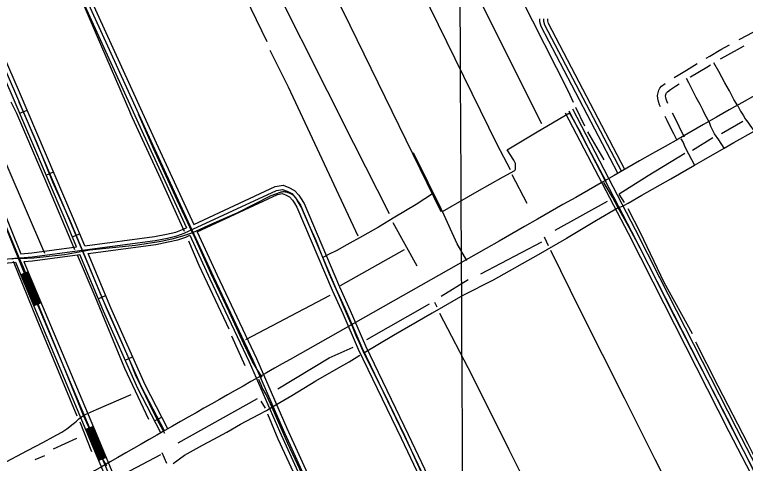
# Model space of a CAD drawing. Extents: x 3445503 to 3483459, y 540493 to 566012.
# Drawn here: x 3468999 to 3471721, y 562026 to 563698 of the extents above; entities that cross this region are included whole.
import ezdxf

# ---------------------------------------------------------------- set-up
doc = ezdxf.new("R2010")
doc.units = 0
for name, color, linetype in [('V-DTCH-CNTR', 7, 'Continuous'), ('V-GRID-MAJR', 7, 'Continuous'), ('V-ROAD-CNTR', 7, 'Continuous'), ('V-TOPO-SHOR', 7, 'Continuous')]:
    doc.layers.add(name, color=color, linetype=linetype)

msp = doc.modelspace()

# ---------------------------------------------------------------- linework, layer by layer
at = {"layer": 'V-DTCH-CNTR'}
for points in [[(3471247.2770000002, 562978.256), (3471265.126, 562985.448), (3471284.608, 562995.873), (3471334.954, 563025.569), (3471443.752, 563086.536), (3471530.716, 563136.953), (3471565.555, 563157.151), (3471641.546, 563200.683), (3471677.605, 563221.339), (3471754.004, 563264.132), (3471780.72, 563279.099), (3471864.358, 563328.052), (3471905.1380000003, 563351.655), (3471978.038, 563393.852), (3472038.147, 563432.402), (3472022.093, 563459.2000000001), (3472010.079, 563484.36), (3471997.257, 563509.5210000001), (3471989.153, 563525.723)], [(3469342.588, 562016.824), (3469323.318, 562047.688), (3469312.091, 562068.794), (3469295.302, 562109.359), (3469280.1240000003, 562149.105), (3469255.943, 562204.196), (3469199.988, 562342.919), (3469093.646, 562600.908), (3469032.107, 562755.851), (3469017.71, 562789.371), (3469004.9080000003, 562818.579), (3468946.536, 562959.7440000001), (3468868.157, 563145.539), (3468773.791, 563371.083)], [(3469014.24, 563373.082), (3469083.055, 563216.481), (3469140.612, 563074.512), (3469205.434, 562928.457), (3469252.568, 562815.127), (3469323.736, 562643.942), (3469364.549, 562551.442), (3469429.362, 562403.767), (3469448.548, 562356.715), (3469486.188, 562277.182), (3469513.42, 562220.373), (3469531.051, 562185.471), (3469557.0870000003, 562138.551)], [(3471692.703, 563357.81), (3471703.1210000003, 563337.5160000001), (3471712.761, 563322.895), (3471719.98, 563309.905), (3471729.628, 563296.902), (3471737.665, 563285.528), (3471754.004, 563264.132)], [(3469921.167, 562346.667), (3469901.887, 562375.91), (3469884.237, 562406.7660000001), (3469852.188, 562471.6950000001), (3469798.561, 562590.975), (3469729.681, 562734.6240000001), (3469667.2490000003, 562873.38), (3469661.882, 562884.818), (3469604.789, 563006.469), (3469516.73, 563198.789), (3469460.721, 563326.987)], [(3470592.2430000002, 562964.1680000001), (3470721.349, 563038.791), (3470818.776, 563093.339), (3470861.807, 563117.403), (3470864.2600000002, 563122.2490000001), (3470865.1, 563127.911), (3470865.1410000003, 563136.007), (3470864.365, 563142.487), (3470858.7660000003, 563155.469), (3470833.059, 563194.461), (3470945.1240000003, 563261.076), (3471065.231, 563332.15)], [(3471202.438, 563076.5480000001), (3471179.984, 563117.952), (3471136.693, 563200.751), (3471101.421, 563268.126), (3471065.231, 563332.15)], [(3471641.546, 563200.683), (3471621.461, 563230.742), (3471606.197, 563253.487), (3471592.576, 563281.083), (3471586.678, 563296.419)], [(3471479.977, 563234.635), (3471488.6550000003, 563221.2390000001), (3471495.857, 563205.01), (3471509.487, 563179.034), (3471530.716, 563136.953)], [(3470683.84, 562781.664), (3470647.731, 562844.188), (3470592.2430000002, 562964.1680000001), (3470587.682, 562974.027), (3470559.2600000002, 563032.094), (3470539.615, 563072.23), (3470484.326, 563182.616)], [(3472405.645, 560712.613), (3472331.7830000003, 560860.8470000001), (3472319.907, 560884.684), (3472240.617, 561051.053), (3472142.833, 561241.806), (3472057.839, 561400.917), (3471992.6, 561529.429), (3471977.483, 561559.205), (3471870.273, 561764.5700000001), (3471773.304, 561956.128), (3471654.704, 562192.324), (3471542.4760000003, 562408.246), (3471438.276, 562610.365), (3471331.702, 562823.831), (3471288.403, 562905.009), (3471257.917, 562958.5970000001), (3471247.2770000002, 562978.256), (3471225.839, 563017.862), (3471205.772, 563051.156), (3471193.935, 563071.704)], [(3470051.491, 563006.09), (3470049.8340000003, 563009.109), (3470047.9990000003, 563012.0210000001), (3470045.99, 563014.819), (3470043.815, 563017.487), (3470041.482, 563020.0210000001), (3470039, 563022.409), (3470036.379, 563024.639), (3470033.626, 563026.71), (3470030.755, 563028.608), (3470027.773, 563030.33), (3470024.693, 563031.868), (3470021.525, 563033.218), (3470018.279, 563034.371), (3470014.971, 563035.327), (3470011.61, 563036.081), (3470008.211, 563036.63), (3470004.784, 563036.9720000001), (3470001.344, 563037.107), (3469997.901, 563037.031), (3469994.469, 563036.7490000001), (3469991.061, 563036.259), (3469987.688, 563035.563), (3469953.619, 563022.786), (3469826.188, 562958.677), (3469732.875, 562917.062), (3469661.882, 562884.818), (3469623.7660000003, 562872.061), (3469584.85, 562860.928), (3469545.1410000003, 562853.035), (3469449.537, 562838.1460000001), (3469277.8140000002, 562819.601), (3469252.568, 562815.127), (3469184.63, 562803.082), (3469071.224, 562789.903), (3469046.1240000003, 562789.223), (3469026.694, 562789.324), (3469017.71, 562789.371), (3469009.694, 562789.412), (3468999.9760000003, 562788.652), (3468989.4390000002, 562786.276)], [(3470559.2600000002, 563032.094), (3470495.09, 562990.327), (3470414.7, 562942.977), (3470353.79, 562906.052), (3470295.33, 562872.352), (3470236.063, 562839.465), (3470199.529, 562819.4130000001), (3470167.877, 562804.194), (3470146.9560000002, 562793.184)], [(3470256.322, 562537.108), (3470231.518, 562593.906), (3470206.727, 562653.132), (3470172.3170000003, 562731.025), (3470146.9560000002, 562793.184), (3470120.353, 562858.395), (3470094.7430000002, 562916.007), (3470074.744, 562962.255), (3470065.938, 562981.727), (3470051.491, 563006.09)], [(3471247.2770000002, 562978.256), (3471166.8850000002, 562930.904), (3471054.819, 562863.48), (3470948.452, 562802.501), (3470782.002, 562707.828), (3470668.373, 562651.743), (3470554.691, 562585.136), (3470410.157, 562501.684), (3470299.719, 562435.87)], [(3470256.322, 562537.108), (3470263.512, 562518.451), (3470270.703, 562499.796), (3470281.916, 562476.26), (3470299.719, 562435.87), (3470374.252, 562288.954), (3470451.146, 562129.073), (3470505.578, 562008.976), (3470571.235, 561867.775), (3470648.934, 561707.081), (3470737.825, 561518.802), (3470856.341, 561266.417), (3470945.9760000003, 561065.182), (3470992.045, 560968.633), (3471016.457, 560917.476), (3471112.552, 560712.971), (3471220.664, 560484.118), (3471315.994, 560288.519), (3471326.551, 560265.547)], [(3469589.452, 562025.608), (3469631.7120000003, 562056.963), (3469698.287, 562093.862), (3469740.4960000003, 562115.501), (3469789.208, 562141.9670000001), (3469840.367, 562172.466), (3469908.557, 562208.546), (3469936.967, 562222.9720000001), (3469957.199, 562234.867), (3470031.163, 562278.348), (3470120.4960000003, 562332.937), (3470205.753, 562381.882), (3470244.724, 562403.54), (3470284.521, 562428.431)], [(3469907.558, 562338.983), (3469915.553, 562319.513), (3469922.756, 562303.284), (3469937.202, 562278.921), (3469957.199, 562234.867), (3470015.608, 562100.987), (3470104.483, 561909.47), (3470230.22, 561644.0920000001), (3470317.489, 561455.013), (3470451.961, 561157.207), (3470559.2430000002, 560924.308), (3470630.194, 560758.144), (3470645.8880000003, 560721.393)], [(3467939.87, 561428.645), (3468152.614, 561553.03), (3468337.751, 561661.367), (3468399.482, 561700.718), (3468467.703, 561743.275), (3468501.827, 561766.5750000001), (3468528.291, 561783.313), (3468626.542, 561840.287), (3468762.136, 561917.306), (3468823.037, 561953.42), (3468908.285, 562000.745), (3469047.097, 562073.701), (3469107.164, 562104.964), (3469142.886, 562124.209), (3469175.363, 562142.662), (3469193.236, 562154.714), (3469216.808, 562173.212), (3469229.002, 562182.8640000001), (3469238.761, 562191.719), (3469247.702, 562198.959), (3469255.943, 562204.196), (3469259.075, 562206.187), (3469304.514, 562226.191), (3469432.7120000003, 562282.2000000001)]]:
    msp.add_lwpolyline(points, dxfattribs=at)
at = {"layer": 'V-GRID-MAJR'}
msp.add_spline([(3470751.588, 545992.676), (3470719.8680000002, 552050.556), (3470688.132, 558111.519), (3470656.395, 564172.4990000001), (3470656.379, 564175.566)], degree=3, dxfattribs=at)
at = {"layer": 'V-ROAD-CNTR'}
for p, q in [((3469018.4039252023, 563330.152313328), (3469046.002870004, 563341.9122898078)), ((3469116.403729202, 563100.1617733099), (3469144.002674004, 563111.92174979)), ((3469213.95953409, 562870.0872334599), (3469241.633478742, 562881.6712102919)), ((3469049.504863, 562739.328494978), (3469021.6969186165, 562728.0715174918)), ((3469310.4923410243, 562639.4766946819), (3469338.166285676, 562651.060671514)), ((3469097.8347663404, 562624.2637251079), (3469070.1768216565, 562612.6427483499)), ((3469411.002140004, 562410.2381531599), (3469438.426085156, 562422.3991288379)), ((3469520.3069213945, 562184.497604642), (3469546.9248681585, 562198.3365769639)), ((3469291.513378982, 562163.3006470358), (3469263.855434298, 562151.6796702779)), ((3469339.7222825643, 562047.93887776), (3469312.041337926, 562036.372900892))]:
    msp.add_line(p, q, dxfattribs=at)
for points in [[(3469078.7428045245, 564170.7156321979), (3469164.180633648, 563980.5020126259), (3469512.909936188, 563213.4935466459), (3469739.5734828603, 562720.2785330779), (3469886.2211895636, 562410.2431531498), (3469998.788964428, 562151.335670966), (3470222.788516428, 561660.031653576), (3470507.657946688, 561038.4598967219), (3470746.9004682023, 560501.2099712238), (3470990.9589800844, 559964.955043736), (3471215.2105315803, 559471.9650297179), (3471482.7929964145, 558876.799220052), (3471665.4796310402, 558473.9430257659), (3471929.677102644, 557880.20221325), (3472215.100531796, 557247.5444785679), (3472459.8090423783, 556685.2576031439), (3472772.16741766, 555987.9259978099)], [(3469092.425777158, 564176.8616199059), (3469177.84960631, 563986.6790002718), (3469526.551908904, 563219.729534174), (3469666.1076297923, 562916.0601415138)], [(3469229.682502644, 562832.5283085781), (3469187.226587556, 562933.9521057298), (3468989.967982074, 563396.8871798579), (3468753.597454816, 563940.3780928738), (3468684.8695922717, 564098.7097762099), (3468653.762654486, 564167.7776380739)], [(3469556.679848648, 562147.054679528), (3469471.252019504, 562311.371350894), (3469343.550274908, 562599.3507749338), (3469201.04455992, 562939.7880940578), (3469003.745954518, 563402.8181679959), (3468767.3554273, 563946.35508092), (3468698.588564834, 564104.776764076), (3468669.828622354, 564168.6336363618)], [(3469260.493441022, 562836.6153004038), (3469214.8625322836, 562945.624082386), (3469017.523926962, 563408.7491561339), (3468781.113399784, 563952.3320689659), (3468712.307537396, 564110.8437519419), (3468686.241589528, 564168.717636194)], [(3469065.0598318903, 564164.56964449), (3469150.511660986, 563974.3250249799), (3469499.2679634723, 563207.2575591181), (3469638.8916842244, 562903.4381667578)], [(3468540.574880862, 563935.7281021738), (3468783.4633950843, 563356.5542605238), (3469036.043889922, 562732.6045084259), (3469278.681404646, 562155.116663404), (3469456.6960486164, 561729.086515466), (3469799.2023636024, 560917.68113828), (3470096.3967692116, 560216.8765398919), (3470501.9529580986, 559236.40450084), (3470902.5401569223, 558278.803416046), (3471232.8564962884, 557488.7739961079), (3471331.779298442, 557252.19846926), (3471425.129111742, 557020.1669333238), (3471517.0549278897, 556784.5104046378), (3471717.387527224, 556299.5623745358), (3472018.395925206, 555568.165837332)], [(3468554.4078531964, 563941.5290905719), (3468797.3323673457, 563362.2692490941), (3469022.1289177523, 562806.9543597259)], [(3471245.8504703, 563107.07675948), (3470959.77104246, 563653.299667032), (3470955.08105184, 563670.669632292), (3470955.3020513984, 563682.207609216)], [(3471259.1384437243, 563114.0357455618), (3470973.823014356, 563658.7996560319), (3470970.119021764, 563672.5176285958), (3470970.2990214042, 563681.9206097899)], [(3471272.426417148, 563120.9947316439), (3470987.874986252, 563664.2996450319), (3470985.156991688, 563674.3656248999), (3470985.2959914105, 563681.6336103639)], [(3471697.172065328, 563604.7200863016), (3471699.8065974, 563606.1409185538), (3471750.0456409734, 563632.826250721), (3471785.477904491, 563651.6459256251)], [(3471575.286165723, 563535.9142276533), (3471588.0204669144, 563543.5114821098), (3471628.8494826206, 563567.8729626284), (3471661.966249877, 563585.7332010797)], [(3471628.7028088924, 563532.8510164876), (3471643.6625173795, 563541.7770373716), (3471713.9634026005, 563579.6910814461), (3471716.352622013, 563580.9601564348)], [(3471692.703, 563357.81), (3471677.8510000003, 563382.175), (3471661.416, 563413.427), (3471643.762, 563443.877), (3471621.312, 563486.09), (3471602.9432386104, 563518.0412861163)], [(3471455.451893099, 563463.5443508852), (3471470.5130474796, 563472.522640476), (3471488.8754796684, 563483.8993755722), (3471500.9530339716, 563491.3807074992), (3471540.963905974, 563515.3734349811)], [(3471515.7660364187, 563465.2671638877), (3471516.566966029, 563465.7632925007), (3471577.3646899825, 563502.2209638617), (3471591.26242025, 563510.5123173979)], [(3471404.971337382, 563353.8092783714), (3471401.5311024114, 563362.2470356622), (3471397.201862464, 563373.6771396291), (3471394.203715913, 563384.9006798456), (3471393.699616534, 563396.1774665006), (3471395.3589159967, 563406.3530906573), (3471398.219421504, 563415.9033984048), (3471402.53289792, 563423.2117159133), (3471408.685065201, 563430.9588895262), (3471421.966445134, 563441.7125101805)], [(3471432.153005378, 563366.6024939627), (3471429.4528975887, 563373.2249643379), (3471425.794137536, 563382.8848603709), (3471424.0282840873, 563389.4953201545), (3471423.8083834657, 563394.4145334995), (3471424.6550840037, 563399.6069093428), (3471425.910578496, 563403.7986015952), (3471427.3151020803, 563406.1782840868), (3471430.1269347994, 563409.7191104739), (3471441.715997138, 563419.1025014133), (3471460.7245358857, 563431.761489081), (3471474.5192690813, 563439.9848367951)], [(3471586.678, 563296.419), (3471571.443, 563324.833), (3471563.833, 563340.658), (3471552.614, 563362.979), (3471537.774, 563389.367), (3471523.741, 563415.75), (3471510.525, 563443.344), (3471502.112903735, 563460.3541763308)], [(3471049.856862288, 563332.2993090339), (3471283.914394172, 562883.3152070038), (3471376.319209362, 562701.6305703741)], [(3471063.1578356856, 563339.233295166), (3471297.2503675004, 562890.18219327), (3471672.7946164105, 562151.794670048), (3471912.768136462, 561688.075597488), (3472029.712902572, 561460.536052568), (3472301.7153585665, 560927.355118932), (3472552.4478571, 560440.081093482), (3472835.383291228, 559893.95318574), (3473135.7046905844, 559305.9903616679)], [(3471076.458809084, 563346.167281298), (3471310.586340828, 562897.0491795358), (3471401.429159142, 562718.4355367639)], [(3471493.5489423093, 563241.0226742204), (3471480.962589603, 563267.7649980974), (3471473.727731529, 563281.19414577), (3471456.520896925, 563317.2826308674), (3471449.428696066, 563330.5665760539)], [(3471466.4050576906, 563228.2473257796), (3471454.165410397, 563254.2530019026), (3471446.966268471, 563267.6158542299), (3471429.735103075, 563303.7553691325), (3471422.251063, 563317.7732431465)], [(3469666.106629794, 562916.059141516), (3469969.710022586, 563056.863859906), (3469998.9149641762, 563061.9248497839), (3470020.433921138, 563053.4788666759), (3470041.2138795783, 563042.83188797), (3470057.4678470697, 563024.782924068), (3470063.984834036, 563014.674944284)], [(3467505.9819500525, 562579.51281461), (3468128.3777052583, 562662.3686488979), (3468548.644864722, 562724.87252389), (3468959.27504346, 562786.5904004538), (3469064.3248333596, 562795.4663827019), (3469522.9339161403, 562856.289261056), (3469568.195825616, 562865.5012426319), (3469603.100755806, 562873.4412267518), (3469630.520700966, 562883.0202075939), (3469974.2240135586, 563042.422888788), (3469997.340967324, 563046.4288807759), (3470014.258933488, 563039.7888940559), (3470031.9158981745, 563030.7419121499), (3470045.5138709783, 563015.64194235), (3470063.776834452, 562987.3139990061), (3470195.7205705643, 562677.1826192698), (3470234.614492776, 562589.9247937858), (3470292.60737679, 562457.2280591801), (3470451.6820586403, 562126.7817200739), (3470659.90664219, 561689.1355953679), (3470880.919200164, 561212.2765490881), (3470976.242009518, 561010.6329523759), (3471073.3008154, 560801.28637107), (3471268.313425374, 560393.6881862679)], [(3469678.634604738, 562888.800196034), (3469978.73800453, 563027.98191767), (3469995.7669704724, 563030.932911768), (3470008.0839458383, 563026.0989214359), (3470022.6179167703, 563018.6519363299), (3470033.559894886, 563006.5009606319), (3470041.001880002, 562994.9569837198)], [(3470063.984834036, 563014.674944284), (3470077.0778078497, 562994.3649849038), (3470209.4735430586, 562683.1726072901), (3470248.33746533, 562595.981781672), (3470306.24234952, 562463.4870466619), (3470465.21203158, 562133.2567071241), (3470673.484615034, 561695.5115826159), (3470861.2042395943, 561290.483392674)], [(3470041.001880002, 562994.9569837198), (3470050.4758610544, 562980.263013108), (3470181.9675980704, 562671.1926312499), (3470220.891520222, 562583.8678058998), (3470278.9724040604, 562450.9690716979), (3470438.1520857, 562120.3067330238), (3470646.328669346, 561682.75960812), (3470839.418283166, 561266.1494413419)], [(3469260.493441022, 562836.6153004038), (3469520.44892111, 562871.091231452), (3469565.035831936, 562880.1652133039), (3469598.9507641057, 562887.8801978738), (3469624.877712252, 562896.9381797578), (3469638.8916842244, 562903.43716676)], [(3469272.495417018, 562807.9433577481), (3469525.41891117, 562841.4872906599), (3469571.355819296, 562850.83727196), (3469607.250747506, 562859.00225563), (3469636.1636896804, 562869.10223543), (3469651.4196591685, 562876.178221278)], [(3469651.4196591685, 562876.1792212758), (3469725.97851005, 562713.9395457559), (3469872.560216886, 562404.0441655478), (3469985.0859918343, 562145.2336831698), (3470209.1465437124, 561653.7956660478), (3470493.987974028, 561032.2839090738), (3470733.2224955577, 560495.0519835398), (3470936.935088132, 560047.446878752)], [(3469678.634604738, 562888.8011960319), (3469753.1684556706, 562726.6175203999), (3469899.882162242, 562416.4421407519), (3470012.491937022, 562157.437658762), (3470236.4304891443, 561666.267641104), (3470521.3279193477, 561044.6358843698), (3470760.578440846, 560507.3679589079), (3470962.725036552, 560063.2038472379)], [(3469022.1289177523, 562806.9543597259), (3469062.706836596, 562810.3833528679), (3469229.682502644, 562832.5283085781)], [(3470755.488451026, 562826.6513203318), (3470024.819912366, 562413.067147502)], [(3469033.913894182, 562777.843417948), (3469065.942830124, 562780.549412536), (3469241.6834786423, 562803.856365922)], [(3469543.370875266, 562140.1356933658), (3469457.7280465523, 562304.8653639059), (3469329.77430246, 562593.413786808), (3469241.6834786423, 562803.856365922)], [(3469569.9888220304, 562153.9736656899), (3469484.775992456, 562317.8773378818), (3469357.3262473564, 562605.2877630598), (3469272.495417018, 562807.9433577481)], [(3468635.248691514, 562722.720528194), (3468961.0230399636, 562771.6844302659), (3469002.618956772, 562775.199423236)], [(3469002.618956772, 562775.199423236), (3469022.176917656, 562726.884519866), (3469264.846432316, 562149.3196749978), (3469442.8660762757, 561723.278527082), (3469785.3883912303, 560911.8361499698), (3470082.5607968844, 560211.081551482), (3470488.102985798, 559230.643512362), (3470888.702184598, 558273.0154276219), (3471061.9018381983, 557858.7682561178)], [(3469033.913894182, 562777.843417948), (3469049.9108621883, 562738.3244969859), (3469292.516376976, 562160.9136518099), (3469470.526020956, 561734.89450385), (3469813.016335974, 560923.52612659), (3470110.23274154, 560222.671528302), (3470325.6243107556, 559701.9415697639)], [(3469024.477913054, 562729.194515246), (3469024.9509121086, 562728.0275175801), (3469072.942816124, 562613.8057460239)], [(3469027.257907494, 562730.3215129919), (3469027.7239065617, 562729.1715152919), (3469075.708810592, 562614.9677437)], [(3469030.0389019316, 562731.4475107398), (3469030.496901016, 562730.3155130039), (3469078.4738050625, 562616.1297413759)], [(3469032.818896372, 562732.5745084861), (3469033.2708954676, 562731.4605107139), (3469081.2397995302, 562617.2917390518)], [(3469035.59989081, 562733.700506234), (3469036.043889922, 562732.6045084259), (3469084.005793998, 562618.4537367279)], [(3469038.380885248, 562734.8265039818), (3469038.816884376, 562733.7485061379), (3469086.7717884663, 562619.6157344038)], [(3469041.1608796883, 562735.9535017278), (3469041.590878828, 562734.8935038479), (3469089.537782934, 562620.77773208)], [(3469043.941874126, 562737.079499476), (3469044.363873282, 562736.03750156), (3469092.302777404, 562621.9397297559)], [(3469046.7218685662, 562738.206497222), (3469047.136867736, 562737.1814992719), (3469095.068771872, 562623.101727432)], [(3471376.319209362, 562701.6305703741), (3471659.4486431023, 562144.9476837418), (3471899.436163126, 561681.200611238), (3472016.361929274, 561453.699066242), (3472288.3653852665, 560920.515132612), (3472313.696334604, 560871.2872310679)], [(3471401.429159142, 562718.4355367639), (3471686.140589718, 562158.641656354), (3471926.100109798, 561694.9505837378), (3472043.06387587, 561467.3730388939), (3472315.0653318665, 560934.1951052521), (3472340.776280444, 560884.2272051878)], [(3469274.9174121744, 562156.3276609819), (3469275.91441018, 562153.9566657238), (3469323.113315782, 562040.9998916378)], [(3469277.683406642, 562157.4906586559), (3469278.681404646, 562155.116663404), (3469325.881310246, 562042.156889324)], [(3469280.4494011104, 562158.6536563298), (3469281.4483991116, 562156.2766610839), (3469328.6493047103, 562043.3138870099)], [(3469283.2143955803, 562159.815654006), (3469284.215393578, 562157.4356587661), (3469331.4172991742, 562044.4698846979)], [(3469285.980390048, 562160.97865168), (3469286.9813880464, 562158.595656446), (3469334.185293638, 562045.6268823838)], [(3469288.745384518, 562162.140649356), (3469289.748382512, 562159.7546541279), (3469336.953288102, 562046.78388007)], [(3469266.6214287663, 562152.8406679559), (3469267.61442678, 562150.4786726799), (3469314.80933239, 562037.529898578)], [(3469269.3864232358, 562154.002665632), (3469270.381421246, 562151.637670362), (3469317.5773268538, 562038.6868962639)], [(3469272.152417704, 562155.165663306), (3469273.1474157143, 562152.797668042), (3469320.345321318, 562039.84389395)]]:
    msp.add_lwpolyline(points, dxfattribs=at)
for centre, radius, start, end in [((3714509.599966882, 136225.26708156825), 491329.6326452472, 119.53846618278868, 119.7430384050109), ((3518328.350663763, 476861.41319789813), 98246.2038786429, 119.44961464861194, 120.07552298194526)]:
    msp.add_arc(centre, radius, start, end, dxfattribs=at)
at = {"layer": 'V-TOPO-SHOR'}
for p, q in [((3469939.689665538, 563596.4116762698), (3469664.6687537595, 564170.5178296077)), ((3470962.5372827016, 563290.2777063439), (3470520.2394943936, 564174.8732829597)), ((3471062.083, 563410.963), (3470676.5865698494, 564175.6691989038)), ((3471080.8710000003, 563370.532), (3471062.083, 563410.963)), ((3471123.3200000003, 563282.0750000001), (3471089.682, 563351.866)), ((3471632.4304404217, 563254.2619451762), (3471711.6651149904, 563301.0824346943)), ((3471194.721, 563156.229), (3471134.545, 563260.968)), ((3470394.848, 562955.853), (3470262.625, 563218.013)), ((3471524.3831569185, 563193.035151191), (3471600.016255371, 563239.8556407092)), ((3470846.146, 563118.929), (3470796.9220000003, 563213.6)), ((3470908.321, 562994.449), (3470852.529, 563101.085)), ((3471270.85, 562997.415), (3471251.166, 563028.692)), ((3471012.9593483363, 562894.104333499), (3471207.444458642, 563002.151617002)), ((3470498.275, 562761.031), (3470409.25, 562922.587)), ((3470987.169, 562836.483), (3470972.436, 562868.6410000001)), ((3470735.637987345, 562732.0334082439), (3470962.5372827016, 562850.8854200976)), ((3470213.4094504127, 562688.8144948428), (3470451.1134741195, 562822.0728111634)), ((3470587.973366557, 562649.1971575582), (3470688.8174978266, 562710.4239515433)), ((3469860.4549909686, 562487.1262323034), (3470173.7921131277, 562652.798733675)), ((3470310.652005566, 562487.1262323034), (3470544.7544531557, 562620.384548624)), ((3470572.773, 562607.6460000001), (3470563.96, 562625.5)), ((3469857.988, 562388.96), (3469808.367, 562499.313)), ((3469608.3446627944, 562101.7575878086), (3469903.6739043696, 562267.4300891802)), ((3469933.272, 562231.522), (3469916.884, 562257.204)), ((3469286.713, 562068.676), (3469242.812, 562179.304)), ((3469143.74134373, 562080.1481311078), (3469230.179170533, 562119.7654683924)), ((3469075.3113975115, 562040.5307938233), (3469111.3271586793, 562054.9370982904)), ((3469406.6564002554, 561986.5071520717), (3469543.516292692, 562058.5386744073)), ((3469566.592, 562025.948), (3469548.1720000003, 562064.899))]:
    msp.add_line(p, q, dxfattribs=at)
for points in [[(3470262.625, 563218.013), (3469871.2597193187, 563996.1866252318), (3469780.67523724, 564171.1083837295)], [(3470587.973366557, 562962.5342797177), (3470249.4252115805, 563657.638470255), (3470022.5259162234, 564118.640213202), (3469981.193546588, 564172.129162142)], [(3470796.9220000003, 563213.6), (3470515.9418442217, 563787.295210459), (3470319.273503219, 564173.8502255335)], [(3469050.934756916, 564167.3934943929), (3469186.9602571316, 563895.3424939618), (3469302.210692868, 563625.224285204), (3469431.021, 563329.92)], [(3469111.3271586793, 562807.6665066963), (3468758.3726992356, 563628.8258613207), (3468787.1853081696, 563650.4353180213), (3468852.0136782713, 563675.646350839)], [(3470278.237820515, 562872.4948767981), (3470018.924340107, 563427.1375987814), (3469950.494393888, 563563.9974912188)], [(3469223.112, 562821.287), (3469115.616, 563077.348), (3469006.816, 563328.865), (3468985.988, 563371.879)], [(3469631.469, 562889.61), (3469543.9020000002, 563084.856), (3469431.021, 563329.92)], [(3471494.813, 563180.441), (3471358.383, 563097.761), (3471251.166, 563028.692)], [(3471524.14, 562507.959), (3471418.664, 562699.15), (3471329.758, 562884.185), (3471283.685, 562974.68)], [(3469797.975, 562525.2710000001), (3469686.341, 562762.735), (3469647.4760000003, 562853.91)], [(3472051.998, 560693.011), (3471941.93, 560918.318), (3471760.84, 561280.306), (3471714.58, 561378.137), (3471705.583, 561397.165), (3471549.345, 561712.072), (3471384.268, 562039.977), (3471270.4930000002, 562268.853), (3471106.215, 562594.326), (3470995.982, 562818.629)], [(3469499.434, 562189.821), (3469409.119, 562378.823), (3469298.792, 562648.157), (3469232.725, 562801.806)], [(3469232.404, 562202.027), (3469083, 562560.216), (3468994.936, 562778.029)], [(3471656.255, 560470.554), (3471499.974, 560774.096), (3471377.342, 561012.735), (3471313.739, 561141.595), (3471310.843, 561147.463), (3471171.43, 561428.286), (3471085.643, 561590.638), (3470988.666, 561780.571), (3470841.237, 562076.816), (3470702.606, 562352.778), (3470583.174, 562584.1140000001)], [(3469979.307002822, 562303.445850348), (3470170.1905370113, 562418.6962860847), (3470260.2299399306, 562458.3136233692)], [(3472347.614, 560890.689), (3472223.4220000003, 561140.669), (3472104.734, 561359.05), (3472004.667, 561558.765), (3471996.557, 561574.948), (3471855.486, 561848.491), (3471730.4930000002, 562100.096), (3471619.8740000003, 562313.577), (3471536.129, 562477.944)], [(3470933.046, 560030.909), (3470779.049, 560373.009), (3470668.553, 560609.965), (3470616.147, 560722.9940000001), (3470568.474, 560825.818), (3470444.3710000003, 561092.797), (3470317.108, 561375.172), (3470208.265, 561618.595), (3470127.443, 561801.158), (3469980.11, 562116.017), (3469942.06, 562208.81)]]:
    msp.add_lwpolyline(points, dxfattribs=at)

doc.saveas('drawing.dxf')
